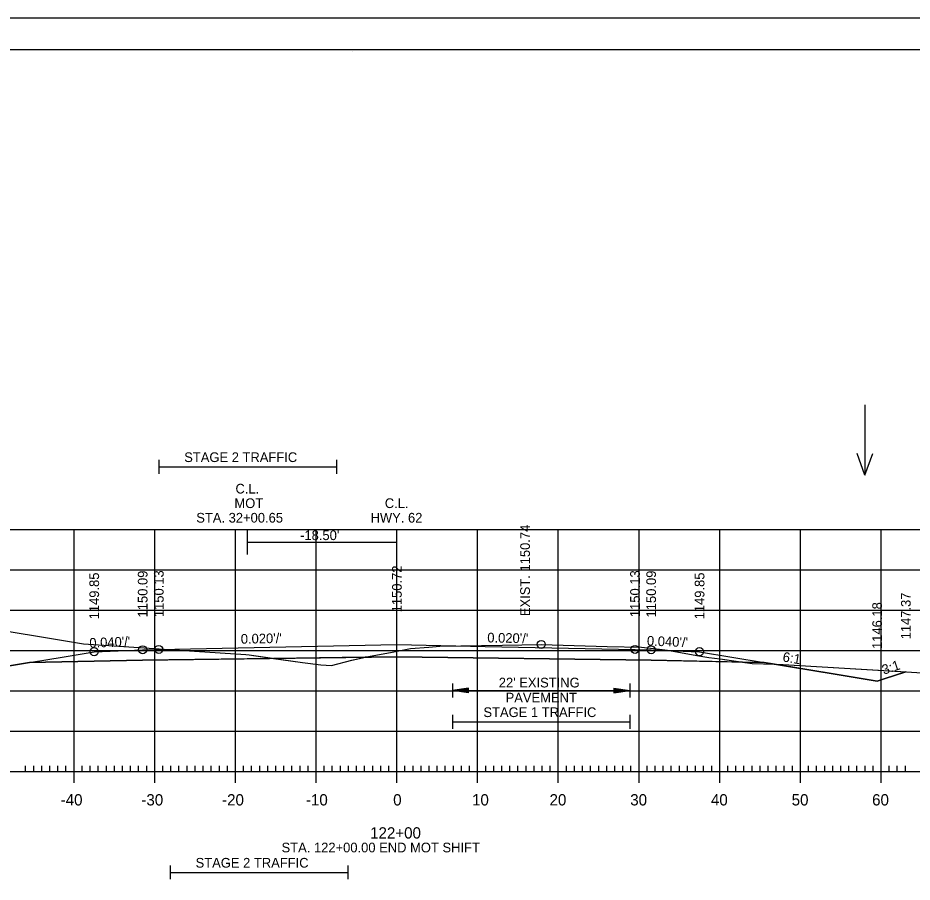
# Model space of a CAD drawing. Extents: x 1322838 to 1324533, y 339903 to 351025.
# Drawn here: x 1323656.8 to 1323767.6, y 341076.1 to 341183.1 of the extents above; entities that cross this region are included whole.
import ezdxf

# ---------------------------------------------------------------- set-up
doc = ezdxf.new("R2010")
doc.units = 0
for name, color, linetype in [('R_Alt Surface', 7, 'Continuous'), ('R_Axis', 7, 'Continuous'), ('R_Axis Annot', 7, 'Continuous'), ('R_Border', 7, 'Continuous'), ('R_Exist Surface', 7, 'Continuous'), ('R_Fin Surface', 7, 'Continuous'), ('R_Fin Surface Annot', 7, 'Continuous'), ('R_Grid', 7, 'Continuous'), ('R_No Plot', 7, 'Continuous'), ('R_Water Annot', 7, 'Continuous'), ('R_Xsect Elev', 7, 'Continuous'), ('T_Drafting', 7, 'Continuous')]:
    doc.layers.add(name, color=color, linetype=linetype)

msp = doc.modelspace()

# ---------------------------------------------------------------- linework, layer by layer
at = {"layer": 'R_Alt Surface'}
msp.add_lwpolyline([(1323658.22, 341103.31), (1323672.22, 341103.59), (1323703.72, 341104.01), (1323735.22, 341103.59), (1323749.21, 341103.31)], dxfattribs=at)
at = {"layer": 'R_Axis'}
for p, q in [((1323663.72, 341088.39), (1323663.72, 341091.19)), ((1323673.72, 341088.39), (1323673.72, 341091.19)), ((1323683.72, 341088.39), (1323683.72, 341091.19)), ((1323693.72, 341088.39), (1323693.72, 341091.19)), ((1323703.72, 341088.39), (1323703.72, 341091.19)), ((1323713.72, 341088.39), (1323713.72, 341091.19)), ((1323723.72, 341088.39), (1323723.72, 341091.19)), ((1323733.72, 341088.39), (1323733.72, 341091.19)), ((1323743.72, 341088.39), (1323743.72, 341091.19)), ((1323753.72, 341088.39), (1323753.72, 341091.19)), ((1323763.72, 341088.39), (1323763.72, 341091.19)), ((1323657.72, 341089.79), (1323657.72, 341090.49)), ((1323658.72, 341089.79), (1323658.72, 341090.49)), ((1323659.72, 341089.79), (1323659.72, 341090.49)), ((1323660.72, 341089.79), (1323660.72, 341090.49)), ((1323661.72, 341089.79), (1323661.72, 341090.49)), ((1323662.72, 341089.79), (1323662.72, 341090.49)), ((1323664.72, 341089.79), (1323664.72, 341090.49)), ((1323665.72, 341089.79), (1323665.72, 341090.49)), ((1323666.72, 341089.79), (1323666.72, 341090.49)), ((1323667.72, 341089.79), (1323667.72, 341090.49)), ((1323668.72, 341089.79), (1323668.72, 341090.49)), ((1323669.72, 341089.79), (1323669.72, 341090.49)), ((1323670.72, 341089.79), (1323670.72, 341090.49)), ((1323671.72, 341089.79), (1323671.72, 341090.49)), ((1323672.72, 341089.79), (1323672.72, 341090.49)), ((1323674.72, 341089.79), (1323674.72, 341090.49)), ((1323675.72, 341089.79), (1323675.72, 341090.49)), ((1323676.72, 341089.79), (1323676.72, 341090.49)), ((1323677.72, 341089.79), (1323677.72, 341090.49)), ((1323678.72, 341089.79), (1323678.72, 341090.49)), ((1323679.72, 341089.79), (1323679.72, 341090.49)), ((1323680.72, 341089.79), (1323680.72, 341090.49)), ((1323681.72, 341089.79), (1323681.72, 341090.49)), ((1323682.72, 341089.79), (1323682.72, 341090.49)), ((1323684.72, 341089.79), (1323684.72, 341090.49)), ((1323685.72, 341089.79), (1323685.72, 341090.49)), ((1323686.72, 341089.79), (1323686.72, 341090.49)), ((1323687.72, 341089.79), (1323687.72, 341090.49)), ((1323688.72, 341089.79), (1323688.72, 341090.49)), ((1323689.72, 341089.79), (1323689.72, 341090.49)), ((1323690.72, 341089.79), (1323690.72, 341090.49)), ((1323691.72, 341089.79), (1323691.72, 341090.49)), ((1323692.72, 341089.79), (1323692.72, 341090.49)), ((1323694.72, 341089.79), (1323694.72, 341090.49)), ((1323695.72, 341089.79), (1323695.72, 341090.49)), ((1323696.72, 341089.79), (1323696.72, 341090.49)), ((1323697.72, 341089.79), (1323697.72, 341090.49)), ((1323698.72, 341089.79), (1323698.72, 341090.49)), ((1323699.72, 341089.79), (1323699.72, 341090.49)), ((1323700.72, 341089.79), (1323700.72, 341090.49)), ((1323701.72, 341089.79), (1323701.72, 341090.49)), ((1323702.72, 341089.79), (1323702.72, 341090.49)), ((1323704.72, 341089.79), (1323704.72, 341090.49)), ((1323705.72, 341089.79), (1323705.72, 341090.49)), ((1323706.72, 341089.79), (1323706.72, 341090.49)), ((1323707.72, 341089.79), (1323707.72, 341090.49)), ((1323708.72, 341089.79), (1323708.72, 341090.49)), ((1323709.72, 341089.79), (1323709.72, 341090.49)), ((1323710.72, 341089.79), (1323710.72, 341090.49)), ((1323711.72, 341089.79), (1323711.72, 341090.49)), ((1323712.72, 341089.79), (1323712.72, 341090.49)), ((1323714.72, 341089.79), (1323714.72, 341090.49)), ((1323715.72, 341089.79), (1323715.72, 341090.49)), ((1323716.72, 341089.79), (1323716.72, 341090.49)), ((1323717.72, 341089.79), (1323717.72, 341090.49)), ((1323718.72, 341089.79), (1323718.72, 341090.49)), ((1323719.72, 341089.79), (1323719.72, 341090.49)), ((1323720.72, 341089.79), (1323720.72, 341090.49)), ((1323721.72, 341089.79), (1323721.72, 341090.49)), ((1323722.72, 341089.79), (1323722.72, 341090.49)), ((1323724.72, 341089.79), (1323724.72, 341090.49)), ((1323725.72, 341089.79), (1323725.72, 341090.49)), ((1323726.72, 341089.79), (1323726.72, 341090.49)), ((1323727.72, 341089.79), (1323727.72, 341090.49)), ((1323728.72, 341089.79), (1323728.72, 341090.49)), ((1323729.72, 341089.79), (1323729.72, 341090.49)), ((1323730.72, 341089.79), (1323730.72, 341090.49)), ((1323731.72, 341089.79), (1323731.72, 341090.49)), ((1323732.72, 341089.79), (1323732.72, 341090.49)), ((1323734.72, 341089.79), (1323734.72, 341090.49)), ((1323735.72, 341089.79), (1323735.72, 341090.49)), ((1323736.72, 341089.79), (1323736.72, 341090.49)), ((1323737.72, 341089.79), (1323737.72, 341090.49)), ((1323738.72, 341089.79), (1323738.72, 341090.49)), ((1323739.72, 341089.79), (1323739.72, 341090.49)), ((1323740.72, 341089.79), (1323740.72, 341090.49)), ((1323741.72, 341089.79), (1323741.72, 341090.49)), ((1323742.72, 341089.79), (1323742.72, 341090.49)), ((1323744.72, 341089.79), (1323744.72, 341090.49)), ((1323745.72, 341089.79), (1323745.72, 341090.49)), ((1323746.72, 341089.79), (1323746.72, 341090.49)), ((1323747.72, 341089.79), (1323747.72, 341090.49)), ((1323748.72, 341089.79), (1323748.72, 341090.49)), ((1323749.72, 341089.79), (1323749.72, 341090.49)), ((1323750.72, 341089.79), (1323750.72, 341090.49)), ((1323751.72, 341089.79), (1323751.72, 341090.49)), ((1323752.72, 341089.79), (1323752.72, 341090.49)), ((1323754.72, 341089.79), (1323754.72, 341090.49)), ((1323755.72, 341089.79), (1323755.72, 341090.49)), ((1323756.72, 341089.79), (1323756.72, 341090.49)), ((1323757.72, 341089.79), (1323757.72, 341090.49)), ((1323758.72, 341089.79), (1323758.72, 341090.49)), ((1323759.72, 341089.79), (1323759.72, 341090.49)), ((1323760.72, 341089.79), (1323760.72, 341090.49)), ((1323761.72, 341089.79), (1323761.72, 341090.49)), ((1323762.72, 341089.79), (1323762.72, 341090.49)), ((1323764.72, 341089.79), (1323764.72, 341090.49)), ((1323765.72, 341089.79), (1323765.72, 341090.49)), ((1323766.72, 341089.79), (1323766.72, 341090.49)), ((1323563.72, 341089.79), (1323843.72, 341089.79))]:
    msp.add_line(p, q, dxfattribs=at)
at = {"layer": 'R_Axis Annot'}
for p, q in [((1323674.22, 341128.39), (1323674.22, 341126.68)), ((1323696.22, 341128.39), (1323696.22, 341126.68)), ((1323674.22, 341127.54), (1323696.22, 341127.54)), ((1323710.6, 341100.69), (1323710.6, 341098.98)), ((1323712.6, 341100.14), (1323710.6, 341099.84)), ((1323712.6, 341100.09), (1323710.94, 341099.84)), ((1323712.6, 341100.04), (1323711.28, 341099.84)), ((1323712.6, 341099.54), (1323712.6, 341100.14)), ((1323730.6, 341100.14), (1323732.6, 341099.84)), ((1323730.6, 341100.14), (1323730.6, 341099.54)), ((1323730.6, 341100.09), (1323732.27, 341099.84)), ((1323730.6, 341100.04), (1323731.93, 341099.84)), ((1323732.6, 341100.69), (1323732.6, 341098.98)), ((1323712.6, 341099.54), (1323710.6, 341099.84)), ((1323710.6, 341099.84), (1323732.6, 341099.84)), ((1323712.6, 341099.59), (1323710.94, 341099.84)), ((1323712.6, 341099.64), (1323711.28, 341099.84)), ((1323712.6, 341099.99), (1323711.62, 341099.84)), ((1323712.6, 341099.69), (1323711.62, 341099.84)), ((1323712.6, 341099.93), (1323711.95, 341099.84)), ((1323712.6, 341099.74), (1323711.95, 341099.84)), ((1323712.6, 341099.88), (1323712.29, 341099.84)), ((1323712.6, 341099.79), (1323712.29, 341099.84)), ((1323730.6, 341099.99), (1323731.59, 341099.84)), ((1323730.6, 341099.93), (1323731.25, 341099.84)), ((1323730.6, 341099.88), (1323730.92, 341099.84)), ((1323730.6, 341099.54), (1323732.6, 341099.84)), ((1323730.6, 341099.74), (1323731.25, 341099.84)), ((1323730.6, 341099.64), (1323731.93, 341099.84)), ((1323730.6, 341099.59), (1323732.27, 341099.84)), ((1323730.6, 341099.69), (1323731.59, 341099.84)), ((1323730.6, 341099.79), (1323730.92, 341099.84)), ((1323710.6, 341096.8), (1323710.6, 341095.09)), ((1323732.6, 341096.8), (1323732.6, 341095.09)), ((1323710.6, 341095.95), (1323732.6, 341095.95)), ((1323675.63, 341078.15), (1323675.63, 341076.44)), ((1323697.63, 341078.15), (1323697.63, 341076.44)), ((1323675.63, 341077.3), (1323697.63, 341077.3))]:
    msp.add_line(p, q, dxfattribs=at)
at = {"layer": 'R_Border'}
for p, q in [((1323545.72, 341179.25), (1323861.9, 341179.25)), ((1323698.24, 341178.99), (1323698.24, 341178.99)), ((1323698.24, 341178.99), (1323698.24, 341178.99))]:
    msp.add_line(p, q, dxfattribs=at)
at = {"layer": 'R_Exist Surface'}
msp.add_lwpolyline([(1323654.16, 341107.4), (1323661.41, 341106.18), (1323664.9, 341105.6), (1323678.66, 341104.71), (1323685.01, 341104.29), (1323685.4, 341104.24), (1323692.01, 341103.29), (1323694.31, 341103.02), (1323695.63, 341102.94), (1323698.13, 341103.57), (1323700.19, 341104.05), (1323703.15, 341104.59), (1323705.4, 341105.02), (1323707.66, 341105.21), (1323709.05, 341105.33), (1323716.8, 341105.46), (1323721.6, 341105.54), (1323729.79, 341105.3), (1323734.02, 341105.19), (1323736.27, 341104.94), (1323737.25, 341104.81), (1323741.11, 341104.13), (1323742.38, 341103.91), (1323743.76, 341103.75), (1323747.74, 341103.19), (1323750.58, 341103.09), (1323751.59, 341103.05), (1323755.72, 341102.79), (1323766.86, 341102.16), (1323770.65, 341101.9)], dxfattribs=at)
at = {"layer": 'R_Fin Surface'}
msp.add_lwpolyline([(1323618.31, 341109.61), (1323644.22, 341100.97), (1323654.73, 341102.73), (1323658.22, 341103.31), (1323662.51, 341104.02), (1323666.22, 341104.64), (1323672.22, 341104.88), (1323674.22, 341104.92), (1323703.72, 341105.51), (1323714.64, 341105.29), (1323733.22, 341104.92), (1323735.22, 341104.88), (1323740.17, 341104.68), (1323741.22, 341104.64), (1323749.21, 341103.31), (1323758.28, 341101.8), (1323763.22, 341100.97), (1323764.09, 341101.27), (1323766.78, 341102.16)], dxfattribs=at)
at = {"layer": 'R_Grid'}
for p, q in [((1323563.72, 341119.79), (1323843.72, 341119.79)), ((1323663.72, 341089.79), (1323663.72, 341119.79)), ((1323673.72, 341089.79), (1323673.72, 341119.79)), ((1323683.72, 341089.79), (1323683.72, 341119.79)), ((1323693.72, 341089.79), (1323693.72, 341119.79)), ((1323703.72, 341089.79), (1323703.72, 341119.79)), ((1323713.72, 341089.79), (1323713.72, 341119.79)), ((1323723.72, 341089.79), (1323723.72, 341119.79)), ((1323733.72, 341089.79), (1323733.72, 341119.79)), ((1323743.72, 341089.79), (1323743.72, 341119.79)), ((1323753.72, 341089.79), (1323753.72, 341119.79)), ((1323763.72, 341089.79), (1323763.72, 341119.79)), ((1323563.72, 341114.79), (1323843.72, 341114.79)), ((1323563.72, 341109.79), (1323843.72, 341109.79)), ((1323563.72, 341104.79), (1323843.72, 341104.79)), ((1323563.72, 341099.79), (1323843.72, 341099.79)), ((1323563.72, 341094.79), (1323843.72, 341094.79)), ((1323563.72, 341089.79), (1323843.72, 341089.79))]:
    msp.add_line(p, q, dxfattribs=at)
at = {"layer": 'R_No Plot'}
msp.add_line((1323533.31, 341183.15), (1323866.65, 341183.15), dxfattribs=at)
for points in [[(1323533.31, 341183.15), (1323866.65, 341183.15), (1323866.65, 340969.81), (1323533.31, 340969.81)], [(1323779.64, 341179.25), (1323799.26, 341179.25), (1323799.26, 341169.37), (1323815.37, 341169.37), (1323838.57, 341169.37), (1323838.57, 341136.7), (1323861.77, 341136.7), (1323861.9, 340973.79), (1323545.72, 340973.79), (1323545.72, 341179.25)], [(1323618.31, 341109.61), (1323629.51, 341108.91), (1323654.16, 341107.4), (1323661.41, 341106.18), (1323664.9, 341105.6), (1323678.66, 341104.71), (1323685.01, 341104.29), (1323685.4, 341104.24), (1323688.43, 341103.8), (1323672.22, 341103.59), (1323658.22, 341103.31), (1323654.73, 341102.73), (1323644.22, 341100.97)], [(1323699.79, 341103.96), (1323700.19, 341104.05), (1323703.15, 341104.59), (1323705.4, 341105.02), (1323707.66, 341105.21), (1323709.05, 341105.33), (1323716.8, 341105.46), (1323721.6, 341105.54), (1323729.79, 341105.3), (1323734.02, 341105.19), (1323736.27, 341104.94), (1323737.25, 341104.81), (1323741.11, 341104.13), (1323742.38, 341103.91), (1323743.76, 341103.75), (1323746.53, 341103.36), (1323735.22, 341103.59), (1323703.72, 341104.01)], [(1323688.43, 341103.8), (1323692.01, 341103.29), (1323694.31, 341103.02), (1323695.63, 341102.94), (1323698.13, 341103.57), (1323699.79, 341103.96)], [(1323746.53, 341103.36), (1323747.74, 341103.19), (1323750.49, 341103.09), (1323749.21, 341103.31)], [(1323750.49, 341103.09), (1323750.58, 341103.09), (1323751.59, 341103.05), (1323755.72, 341102.79), (1323766.78, 341102.16), (1323764.09, 341101.27), (1323763.22, 341100.97), (1323758.28, 341101.8)]]:
    msp.add_lwpolyline(points, close=True, dxfattribs=at)
for centre in [(1323721.6, 341105.54), (1323666.22, 341104.64), (1323666.22, 341104.64), (1323672.22, 341104.88), (1323672.22, 341104.88), (1323674.22, 341104.92), (1323674.22, 341104.92), (1323733.22, 341104.92), (1323733.22, 341104.92), (1323735.22, 341104.88), (1323735.22, 341104.88), (1323741.22, 341104.64), (1323741.22, 341104.64)]:
    msp.add_circle(centre, 0.5, dxfattribs=at)
at = {"layer": 'R_Water Annot'}
for p, q in [((1323761.71, 341135.2), (1323761.71, 341126.51)), ((1323761.71, 341126.51), (1323760.74, 341129.17)), ((1323761.71, 341126.51), (1323762.68, 341129.17))]:
    msp.add_line(p, q, dxfattribs=at)
at = {"layer": 'T_Drafting'}
for p, q in [((1323685.22, 341116.66), (1323685.22, 341119.66)), ((1323703.72, 341116.66), (1323703.72, 341119.66)), ((1323703.72, 341118.16), (1323685.22, 341118.16))]:
    msp.add_line(p, q, dxfattribs=at)

# ---------------------------------------------------------------- texts
at = {"layer": 'R_Axis Annot'}
for s, height, p in [('STAGE 2 TRAFFIC', 1.2, (1323677.37, 341128.13)), ('C.L.', 1.2, (1323683.72, 341124.23)), ('MOT', 1.2, (1323683.59, 341122.43)), ('C.L.', 1.2, (1323702.22, 341122.43)), ('STA. 32+00.65', 1.2, (1323678.86, 341120.63)), ('HWY. 62', 1.2, (1323700.46, 341120.63)), ("22' EXISTING ", 1.2, (1323716.34, 341100.21)), ('PAVEMENT', 1.2, (1323717.19, 341098.35)), ('STAGE 1 TRAFFIC', 1.2, (1323714.44, 341096.54)), ('-40', 1.4, (1323662.06, 341085.59)), ('-30', 1.4, (1323672.06, 341085.59)), ('-20', 1.4, (1323682.06, 341085.59)), ('-10', 1.4, (1323692.45, 341085.59)), ('0', 1.4, (1323703.26, 341085.59)), ('10', 1.4, (1323713.03, 341085.59)), ('20', 1.4, (1323722.63, 341085.59)), ('30', 1.4, (1323732.63, 341085.59)), ('40', 1.4, (1323742.63, 341085.59)), ('50', 1.4, (1323752.63, 341085.59)), ('60', 1.4, (1323762.6, 341085.59)), ('122+00', 1.4, (1323700.4, 341081.49)), ('STA. 122+00.00 END MOT SHIFT', 1.2, (1323689.43, 341079.78)), ('STAGE 2 TRAFFIC', 1.2, (1323678.78, 341077.89))]:
    msp.add_text(s, height=height, dxfattribs=at).set_placement(p)
at = {"layer": 'R_Fin Surface Annot'}
for s, rotation, p in [('1150.09', 90, (1323672.82, 341108.88)), ('1150.13', 90, (1323674.82, 341108.92)), ('1150.72', 90, (1323704.32, 341109.51)), ('1150.13', 90, (1323733.82, 341108.92)), ('1150.09', 90, (1323735.82, 341108.88)), ('1149.85', 90, (1323666.82, 341108.64)), ('1149.85', 90, (1323741.82, 341108.64)), ('1147.37', 90, (1323767.38, 341106.16)), ('1146.18', 90, (1323763.82, 341104.97)), ("0.020'/'", 1.1457, (1323684.39, 341105.62)), ("0.020'/'", 358.8542, (1323714.91, 341105.79)), ("0.040'/'", 2.2907, (1323665.64, 341105.12)), ("0.040'/'", 357.7095, (1323734.68, 341105.4)), ('6:1', 350.5394, (1323751.45, 341103.44)), ('3:1', 18.4254, (1323764.05, 341101.78))]:
    msp.add_text(s, height=1.2, rotation=rotation, dxfattribs=at).set_placement(p)
at = {"layer": 'R_Xsect Elev'}
msp.add_text('EXIST. 1150.74', height=1.2, rotation=90, dxfattribs=at).set_placement((1323720.2, 341109.04))
at = {"layer": 'T_Drafting'}
msp.add_text("-18.50'", height=1.2, dxfattribs=at).set_placement((1323691.73, 341118.46))

doc.saveas('drawing.dxf')
